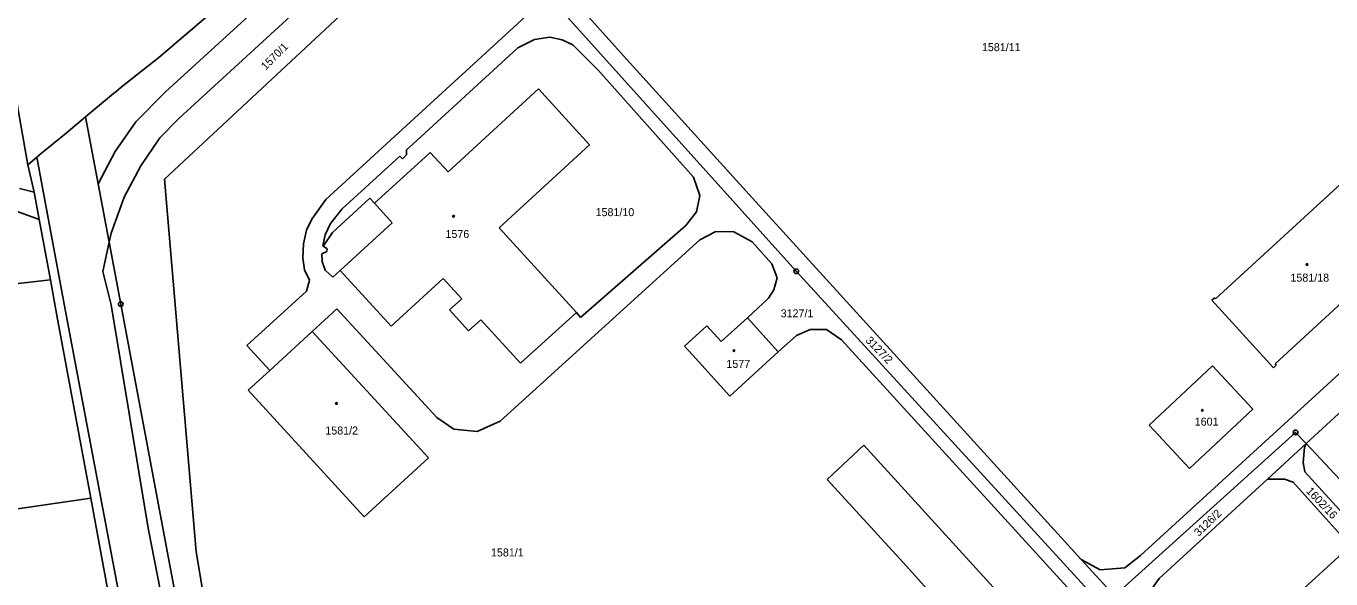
# Model space of a CAD drawing. Extents: x -736345 to -729997, y -1130177 to -1122501.
# Drawn here: x -733670.3 to -733393, y -1124930.6 to -1124813.1 of the extents above; entities that cross this region are included whole.
import ezdxf

# ---------------------------------------------------------------- set-up
doc = ezdxf.new("R2010")
doc.units = 0
for name, color, linetype in [('Vrstva 1', 7, 'Continuous'), ('Vrstva 13', 7, 'Continuous'), ('Vrstva 18', 7, 'Continuous'), ('Vrstva 19', 7, 'Continuous'), ('Vrstva 25', 7, 'Continuous'), ('Vrstva 4', 7, 'Continuous')]:
    doc.layers.add(name, color=color, linetype=linetype)

msp = doc.modelspace()

# ---------------------------------------------------------------- linework, layer by layer
at = {"layer": 'Vrstva 1'}
for points in [[(-733576.79, -1124785.9), (-733640.88, -1124845.65)], [(-733610.88, -1124799.87), (-733640.71, -1124827.13)], [(-733637.86, -1124832.79), (-733606.53, -1124804.04)], [(-733556.91, -1124804.28), (-733543.97, -1124818.72)], [(-733593.78, -1124838.24), (-733561.59, -1124808.72)], [(-733559.74, -1124806.24), (-733506.65, -1124865.21)], [(-733565.81, -1124817.78), (-733562.28, -1124815.98)], [(-733562.28, -1124815.98), (-733558.99, -1124815.49)], [(-733558.99, -1124815.49), (-733556.37, -1124816.03)], [(-733556.37, -1124816.03), (-733554.12, -1124817.11)], [(-733554.12, -1124817.11), (-733548.67, -1124822.57)], [(-733588.11, -1124838.19), (-733565.81, -1124817.78)], [(-733543.97, -1124818.72), (-733516.68, -1124848.91)], [(-733548.67, -1124822.57), (-733528.47, -1124845.26)], [(-733640.71, -1124827.13), (-733647.01, -1124833.49)], [(-733580.64, -1124844.13), (-733561.44, -1124826.49)], [(-733561.44, -1124826.49), (-733550.56, -1124838.37)], [(-733657.65, -1124832.41), (-733654.97, -1124846.67)], [(-733647.01, -1124833.49), (-733651.41, -1124839.75)], [(-733641.88, -1124836.87), (-733637.86, -1124832.79)], [(-733645.94, -1124842.82), (-733641.88, -1124836.87)], [(-733606.63, -1124850.01), (-733593.78, -1124838.24)], [(-733589.48, -1124839.45), (-733588.11, -1124838.19)], [(-733589.45, -1124840.51), (-733589.48, -1124839.45)], [(-733550.56, -1124838.37), (-733569.79, -1124855.99)], [(-733651.41, -1124839.75), (-733654.97, -1124846.67)], [(-733603.11, -1124851.97), (-733590.89, -1124840.78)], [(-733596.28, -1124850.78), (-733585.54, -1124841.01)], [(-733590.89, -1124840.78), (-733590.35, -1124841.35)], [(-733590.35, -1124841.35), (-733589.45, -1124840.51)], [(-733585.54, -1124841.01), (-733584.44, -1124840.01)], [(-733584.44, -1124840.01), (-733580.64, -1124844.13)], [(-733669.94, -1124842.58), (-733668.59, -1124848.41)], [(-733649.47, -1124849.49), (-733645.94, -1124842.82)], [(-733668.59, -1124848.41), (-733671.74, -1124847.64)], [(-733654.97, -1124846.67), (-733652.65, -1124859.04)], [(-733640.88, -1124845.65), (-733634.19, -1124924.8)], [(-733528.47, -1124845.26), (-733527.11, -1124849.09)], [(-733417.56, -1124871.1), (-733390.86, -1124846.61)], [(-733668.59, -1124848.41), (-733667.52, -1124854.23)], [(-733652.25, -1124857.14), (-733649.47, -1124849.49)], [(-733609.6, -1124854.12), (-733606.63, -1124850.01)], [(-733597.23, -1124849.66), (-733605.23, -1124856.97)], [(-733597.23, -1124849.66), (-733596.28, -1124850.78)], [(-733527.11, -1124849.09), (-733527.88, -1124852.63)], [(-733516.68, -1124848.91), (-733446.08, -1124926.47)], [(-733672.76, -1124852.33), (-733667.52, -1124854.23)], [(-733605.65, -1124855.09), (-733603.11, -1124851.97)], [(-733527.88, -1124852.63), (-733530.11, -1124855.48)], [(-733665.15, -1124867.04), (-733667.52, -1124854.23)], [(-733610.7, -1124856.47), (-733609.6, -1124854.12)], [(-733606.78, -1124857.5), (-733605.65, -1124855.09)], [(-733569.79, -1124855.99), (-733553.37, -1124873.99)], [(-733530.11, -1124855.48), (-733552.48, -1124875.02)], [(-733652.65, -1124859.04), (-733652.25, -1124857.14)], [(-733611.36, -1124859.39), (-733610.7, -1124856.47)], [(-733607.28, -1124859.83), (-733606.78, -1124857.5)], [(-733605.23, -1124856.97), (-733607.08, -1124859.81)], [(-733569.54, -1124897.04), (-733527.13, -1124858.56)], [(-733527.13, -1124858.56), (-733523.77, -1124856.77)], [(-733523.77, -1124856.77), (-733519.92, -1124856.86)], [(-733519.92, -1124856.86), (-733516.05, -1124858.95)], [(-733652.65, -1124859.04), (-733650.18, -1124872.18)], [(-733611.53, -1124862.47), (-733611.36, -1124859.39)], [(-733606.41, -1124861.04), (-733607.44, -1124861.51)], [(-733607.4, -1124863.11), (-733607.44, -1124861.51)], [(-733607.07, -1124859.97), (-733607.28, -1124859.83)], [(-733607.08, -1124859.81), (-733607.07, -1124859.97)], [(-733606.34, -1124860.45), (-733607.07, -1124859.97)], [(-733606.34, -1124860.45), (-733606.41, -1124861.04)], [(-733516.05, -1124858.95), (-733511.87, -1124863.62)], [(-733433.49, -1124925.59), (-733360.64, -1124858.97)], [(-733378.24, -1124860.41), (-733404.9, -1124884.91)], [(-733611.12, -1124864.9), (-733611.53, -1124862.47)], [(-733606.75, -1124864.96), (-733607.4, -1124863.11)], [(-733511.87, -1124863.62), (-733510.71, -1124866.62)], [(-733398.33, -1124901.83), (-733356.72, -1124863.66)], [(-733665.15, -1124867.04), (-733758.64, -1124877.68)], [(-733663.74, -1124874.65), (-733665.15, -1124867.04)], [(-733610.05, -1124867.08), (-733611.12, -1124864.9)], [(-733610.71, -1124869.42), (-733610.05, -1124867.08)], [(-733605.14, -1124866.49), (-733606.75, -1124864.96)], [(-733605.14, -1124866.49), (-733603.57, -1124865.06)], [(-733603.57, -1124865.06), (-733592.73, -1124876.88)], [(-733581.67, -1124866.75), (-733592.73, -1124876.88)], [(-733577.73, -1124871.07), (-733581.67, -1124866.75)], [(-733510.71, -1124866.62), (-733511.4, -1124869.17)], [(-733506.65, -1124865.21), (-733441.53, -1124936.39)], [(-733623.4, -1124881.02), (-733610.71, -1124869.42)], [(-733511.4, -1124869.17), (-733512.52, -1124870.91)], [(-733624.93, -1125006.53), (-733650.18, -1124872.18)], [(-733580.3, -1124873.42), (-733577.73, -1124871.07)], [(-733512.52, -1124870.91), (-733517.04, -1124875.13)], [(-733418.37, -1124871.37), (-733417.79, -1124870.84)], [(-733405.24, -1124885.7), (-733418.37, -1124871.37)], [(-733417.79, -1124870.84), (-733417.56, -1124871.1)], [(-733656.56, -1124913.42), (-733663.74, -1124874.65)], [(-733609.49, -1124878), (-733604.28, -1124873.22)], [(-733604.28, -1124873.22), (-733583.02, -1124896.27)], [(-733576.28, -1124877.9), (-733580.3, -1124873.42)], [(-733573.68, -1124875.53), (-733576.28, -1124877.9)], [(-733565.24, -1124884.77), (-733573.68, -1124875.53)], [(-733553.37, -1124873.99), (-733565.24, -1124884.77)], [(-733552.48, -1124875.02), (-733553.37, -1124873.99)], [(-733517.04, -1124875.13), (-733522.6, -1124880.17)], [(-733510.53, -1124882.35), (-733517.04, -1124875.13)], [(-733618.51, -1124886.27), (-733609.49, -1124878)], [(-733584.83, -1124904.88), (-733609.49, -1124878)], [(-733525.66, -1124876.8), (-733530.39, -1124881.12)], [(-733522.6, -1124880.17), (-733525.66, -1124876.8)], [(-733506.57, -1124878.84), (-733503.7, -1124877.59)], [(-733503.7, -1124877.59), (-733500.2, -1124877.61)], [(-733500.2, -1124877.61), (-733497.03, -1124879.8)], [(-733618.51, -1124886.27), (-733623.4, -1124881.02)], [(-733510.53, -1124882.35), (-733506.57, -1124878.84)], [(-733497.03, -1124879.8), (-733395.94, -1124990.55)], [(-733530.39, -1124881.12), (-733528.67, -1124883)], [(-733528.67, -1124883), (-733520.76, -1124891.73)], [(-733520.76, -1124891.73), (-733510.53, -1124882.35)], [(-733618.51, -1124886.27), (-733623.11, -1124890.49)], [(-733418.17, -1124885.34), (-733431.66, -1124897.92)], [(-733409.6, -1124894.52), (-733418.17, -1124885.34)], [(-733404.66, -1124885.17), (-733405.24, -1124885.7)], [(-733404.9, -1124884.91), (-733404.66, -1124885.17)], [(-733623.11, -1124890.49), (-733598.44, -1124917.37)], [(-733423.1, -1124907.11), (-733409.6, -1124894.52)], [(-733583.02, -1124896.27), (-733579.39, -1124898.73)], [(-733574.47, -1124899.25), (-733569.54, -1124897.04)], [(-733579.39, -1124898.73), (-733574.47, -1124899.25)], [(-733400.54, -1124899.47), (-733439.04, -1124934.15)], [(-733431.66, -1124897.92), (-733423.1, -1124907.11)], [(-733400.54, -1124899.47), (-733398.33, -1124901.83)], [(-733492.27, -1124902.19), (-733500.09, -1124909.46)], [(-733461.91, -1124935.51), (-733492.27, -1124902.19)], [(-733406.54, -1124909.36), (-733398.33, -1124901.83)], [(-733398.96, -1124905.87), (-733398.67, -1124902.68)], [(-733398.67, -1124902.68), (-733398.33, -1124901.83)], [(-733385.04, -1124916), (-733398.33, -1124901.83)], [(-733598.44, -1124917.37), (-733584.83, -1124904.88)], [(-733398.56, -1124907.84), (-733398.96, -1124905.87)], [(-733386.84, -1124920.73), (-733398.56, -1124907.84)], [(-733500.09, -1124909.46), (-733483.95, -1124927.11)], [(-733429.55, -1124930.46), (-733406.54, -1124909.36)], [(-733406.54, -1124909.36), (-733404.88, -1124909.36)], [(-733404.88, -1124909.36), (-733402.9, -1124909.36)], [(-733402.9, -1124909.36), (-733401.03, -1124910.05)], [(-733401.03, -1124910.05), (-733390.22, -1124922.09)], [(-733727.06, -1124923.71), (-733656.56, -1124913.42)], [(-733649.51, -1124951.52), (-733656.56, -1124913.42)], [(-733634.19, -1124924.8), (-733616.76, -1125028.61)], [(-733399.59, -1124933.34), (-733390.56, -1124925.09)], [(-733483.95, -1124927.11), (-733478.76, -1124932.8)], [(-733439.04, -1124934.15), (-733446.08, -1124926.47)], [(-733446.08, -1124926.47), (-733442.06, -1124928.61)], [(-733442.06, -1124928.61), (-733436.8, -1124928.2)], [(-733436.8, -1124928.2), (-733433.49, -1124925.59)], [(-733432.17, -1124934.18), (-733429.55, -1124930.46)]]:
    msp.add_lwpolyline(points, dxfattribs=at)
at = {"layer": 'Vrstva 13'}
for points in [[(-733642.09, -1124819.83), (-733631.55, -1124810.79)], [(-733650.08, -1124826.13), (-733642.09, -1124819.83)], [(-733672.82, -1124826.08), (-733669.94, -1124842.58)], [(-733657.65, -1124832.41), (-733651.72, -1124827.49)], [(-733651.72, -1124827.49), (-733651.24, -1124827.09)], [(-733651.24, -1124827.09), (-733650.08, -1124826.13)], [(-733661.81, -1124835.85), (-733657.65, -1124832.41)], [(-733667.01, -1124840.16), (-733661.81, -1124835.85)], [(-733669.94, -1124842.58), (-733668.02, -1124840.99)], [(-733668.02, -1124840.99), (-733667.01, -1124840.16)]]:
    msp.add_lwpolyline(points, dxfattribs=at)
at = {"layer": 'Vrstva 25'}
for centre, radius in [((-733579.48, -1124853.53), 0.175), ((-733398.11, -1124863.8), 0.175), ((-733506.65, -1124865.21), 0.5), ((-733506.65, -1124865.21), 0.032), ((-733650.18, -1124872.18), 0.5), ((-733650.18, -1124872.18), 0.032), ((-733519.87, -1124882.09), 0.175), ((-733604.35, -1124893.3), 0.175), ((-733420.35, -1124894.75), 0.175), ((-733400.54, -1124899.47), 0.5), ((-733400.54, -1124899.47), 0.032)]:
    msp.add_circle(centre, radius, dxfattribs=at)
at = {"layer": 'Vrstva 4'}
for points in [[(-733661.76, -1124874.51), (-733668.02, -1124840.99)], [(-733596.28, -1124850.78), (-733592.49, -1124854.92)], [(-733603.57, -1124865.06), (-733592.49, -1124854.92)], [(-733652.65, -1124859.04), (-733653.97, -1124865.28)], [(-733653.97, -1124865.28), (-733652.23, -1124872.38)], [(-733644.33, -1124919.78), (-733652.23, -1124872.38)], [(-733636.46, -1125008.59), (-733661.76, -1124874.51)], [(-733644.33, -1124919.78), (-733636.55, -1124959.62)]]:
    msp.add_lwpolyline(points, dxfattribs=at)

# ---------------------------------------------------------------- texts
at = {"layer": 'Vrstva 18'}
for s, rotation, p in [('1570/1', 45.00036, (-733619.38, -1124822.588)), ('3127/2', 314.1025, (-733492.048, -1124880.034)), ('1602/16', 313.50249, (-733398.408, -1124912.027)), ('3126/2', 43.90035, (-733421.155, -1124921.668))]:
    msp.add_text(s, height=1.7, rotation=rotation, dxfattribs=at).set_placement(p)
for s, p in [('1581/11', (-733467.2, -1124818.46)), ('1581/10', (-733549.29, -1124853.51)), ('3127/1', (-733509.97, -1124875.01)), ('1581/1', (-733571.52, -1124925.8))]:
    msp.add_text(s, height=1.7, dxfattribs=at).set_placement(p)
at = {"layer": 'Vrstva 19'}
for s, p in [('1576', (-733581.19, -1124858.16)), ('1581/18', (-733401.64, -1124867.43)), ('1577', (-733521.5, -1124885.75)), ('1601', (-733421.98, -1124898.01)), ('1581/2', (-733606.72, -1124899.9))]:
    msp.add_text(s, height=1.7, dxfattribs=at).set_placement(p)

doc.saveas('drawing.dxf')
